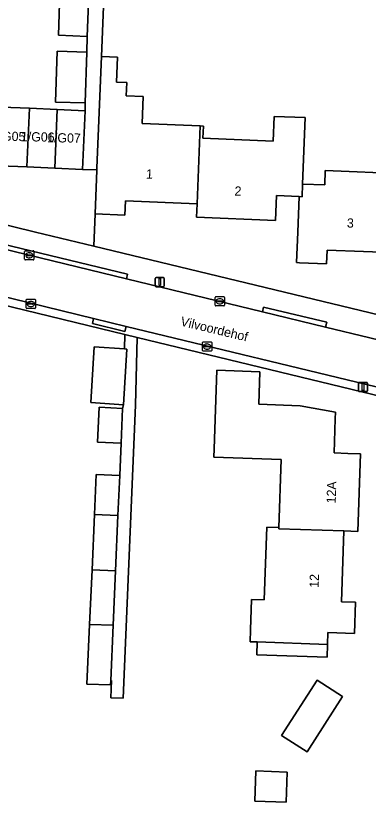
# Model space of a CAD drawing. Extents: x 160732 to 162107, y 387428 to 388479.
# Drawn here: x 161809.4 to 161847.6, y 387938.3 to 388023.4 of the extents above; entities that cross this region are included whole.
import ezdxf

# ---------------------------------------------------------------- set-up
doc = ezdxf.new("R2010")
doc.units = 0
for name, color, linetype in [('IMGEO_Erf', 7, 'Continuous'), ('IMGEO_Kolk', 7, 'Continuous'), ('IMGEO_Lichtmast', 7, 'Continuous'), ('IMGEO_Openbare_ruimte_label', 7, 'Continuous'), ('IMGEO_Pand', 7, 'Continuous'), ('IMGEO_Pand_nummerreeks', 7, 'Continuous'), ('IMGEO_Rijbaan_lokaal_open', 7, 'Continuous'), ('IMGEO_Voetpad_open', 7, 'Continuous')]:
    doc.layers.add(name, color=color, linetype=linetype)

msp = doc.modelspace()

# ---------------------------------------------------------------- linework, layer by layer
at = {"layer": 'IMGEO_Erf'}
for points in [[(161819.619, 388042.407), (161818.688, 388019.016), (161820.424, 388018.946), (161820.314, 388016.218), (161821.439, 388016.173), (161821.382, 388014.757), (161823.214, 388014.683), (161823.095, 388011.742), (161829.394, 388011.489), (161829.725, 388011.476), (161829.672, 388010.148), (161837.271, 388009.843), (161837.378, 388012.519), (161840.766, 388012.383), (161840.478, 388005.201), (161842.867, 388005.105), (161842.929, 388006.651), (161851.546, 388006.305)], [(161807.873, 388013.535), (161810.888, 388013.403), (161813.904, 388013.271), (161816.918, 388013.139), (161816.94, 388013.98), (161813.701, 388014.064), (161813.892, 388019.595), (161817.097, 388019.455), (161817.157, 388021.183), (161814.027, 388021.319), (161814.186, 388025.919)], [(161850.986, 387997.741), (161843.123, 387998.057), (161843.063, 387996.56), (161840.132, 387996.677), (161839.814, 387996.69), (161839.947, 388000), (161840.101, 388003.843), (161837.633, 388003.942), (161837.526, 388001.251), (161828.993, 388001.594), (161829.052, 388003.05), (161821.282, 388003.362), (161821.22, 388001.827), (161818.003, 388001.956), (161817.854, 387998.478), (161880.855, 387983.271)], [(161850.186, 387981.897), (161822.546, 387988.589), (161822.392, 387981.266), (161821.027, 387949.528), (161819.697, 387949.585), (161819.777, 387951.453), (161819.687, 387951.455), (161819.666, 387950.973), (161817.123, 387951.056), (161817.407, 387957.532), (161817.666, 387963.427), (161817.929, 387969.425), (161818.12, 387973.761), (161820.662, 387973.662), (161820.815, 387977.161), (161818.274, 387977.26), (161818.44, 387981.052), (161820.98, 387980.9), (161821.061, 387981.309), (161817.526, 387981.534), (161817.909, 387987.559), (161821.188, 387987.35), (161821.221, 387988.91), (161795.508, 387995.135)]]:
    msp.add_lwpolyline(points, dxfattribs=at)
for points in [[(161835.567, 387955.631), (161834.791, 387955.657), (161834.835, 387956.948), (161834.947, 387960.237), (161836.313, 387960.191), (161836.583, 387968.047), (161837.901, 387968.002), (161838.154, 387975.366), (161830.859, 387975.616), (161830.89, 387976.524), (161831.183, 387985.039), (161835.837, 387984.88), (161835.716, 387981.361), (161840.213, 387981.207), (161844.037, 387980.497), (161844.012, 387979.778), (161843.886, 387976.096), (161845.386, 387976.045), (161846.759, 387975.998), (161846.47, 387967.591), (161844.943, 387967.643), (161844.68, 387959.985), (161846.216, 387959.932), (161846.1, 387956.561), (161843.208, 387956.661), (161843.164, 387955.369), (161843.117, 387953.984), (161835.519, 387954.243)], [(161840.957, 387943.736), (161838.196, 387945.503), (161842.04, 387951.495), (161844.801, 387949.729)], [(161835.291, 387938.412), (161835.421, 387941.668), (161838.818, 387941.532), (161838.688, 387938.277)]]:
    msp.add_lwpolyline(points, close=True, dxfattribs=at)
at = {"layer": 'IMGEO_Kolk'}
for p, q in [((161810.373, 387997.054), (161810.373, 387997.906)), ((161810.448, 387997.98), (161811.3, 387997.98)), ((161810.632, 387997.474), (161810.632, 387997.486)), ((161811.07, 387997.437), (161810.672, 387997.437)), ((161810.675, 387997.523), (161811.073, 387997.523)), ((161810.861, 387997.76), (161810.886, 387997.76)), ((161811.116, 387997.486), (161811.116, 387997.474)), ((161811.374, 387997.906), (161811.374, 387997.054)), ((161811.3, 387996.98), (161810.448, 387996.98)), ((161810.884, 387997.2), (161810.859, 387997.2)), ((161810.537, 387991.793), (161810.537, 387992.645)), ((161810.612, 387992.719), (161811.464, 387992.719)), ((161811.025, 387992.499), (161811.05, 387992.499)), ((161811.538, 387992.645), (161811.538, 387991.793)), ((161831.008, 387992.08), (161831.008, 387992.932)), ((161831.083, 387993.006), (161831.935, 387993.006)), ((161831.267, 387992.5), (161831.267, 387992.512)), ((161831.705, 387992.463), (161831.307, 387992.463)), ((161831.31, 387992.549), (161831.708, 387992.549)), ((161831.496, 387992.786), (161831.521, 387992.786)), ((161831.751, 387992.512), (161831.751, 387992.5)), ((161832.009, 387992.932), (161832.009, 387992.08)), ((161811.464, 387991.719), (161810.612, 387991.719)), ((161810.796, 387992.213), (161810.796, 387992.225)), ((161811.234, 387992.176), (161810.836, 387992.176)), ((161810.839, 387992.262), (161811.237, 387992.262)), ((161811.048, 387991.939), (161811.023, 387991.939)), ((161811.28, 387992.225), (161811.28, 387992.213)), ((161831.935, 387992.006), (161831.083, 387992.006)), ((161831.519, 387992.226), (161831.494, 387992.226)), ((161829.702, 387988.104), (161830.554, 387988.104)), ((161829.627, 387987.178), (161829.627, 387988.03)), ((161829.886, 387987.598), (161829.886, 387987.61)), ((161830.324, 387987.561), (161829.926, 387987.561)), ((161829.929, 387987.647), (161830.327, 387987.647)), ((161830.138, 387987.324), (161830.113, 387987.324)), ((161830.115, 387987.884), (161830.14, 387987.884)), ((161830.37, 387987.61), (161830.37, 387987.598)), ((161830.628, 387988.03), (161830.628, 387987.178)), ((161830.554, 387987.104), (161829.702, 387987.104))]:
    msp.add_line(p, q, dxfattribs=at)
for points in [[(161810.373, 387997.054), (161810.373, 387997.906)], [(161810.448, 387997.98), (161811.3, 387997.98)], [(161811.374, 387997.906), (161811.374, 387997.054)], [(161811.3, 387996.98), (161810.448, 387996.98)], [(161810.537, 387991.793), (161810.537, 387992.645)], [(161810.612, 387992.719), (161811.464, 387992.719)], [(161811.538, 387992.645), (161811.538, 387991.793)], [(161831.008, 387992.08), (161831.008, 387992.932)], [(161831.083, 387993.006), (161831.935, 387993.006)], [(161832.009, 387992.932), (161832.009, 387992.08)], [(161811.464, 387991.719), (161810.612, 387991.719)], [(161831.935, 387992.006), (161831.083, 387992.006)], [(161829.702, 387988.104), (161830.554, 387988.104)], [(161829.627, 387987.178), (161829.627, 387988.03)], [(161830.628, 387988.03), (161830.628, 387987.178)], [(161830.554, 387987.104), (161829.702, 387987.104)]]:
    msp.add_lwpolyline(points, dxfattribs=at)
for centre, radius, start, end in [((161810.45, 387997.904), 0.0765, 91.55205, 178.44795), ((161810.45, 387997.904), 0.0765, 91.55205, 178.44795), ((161810.672, 387997.483), 0.0403, 85.87752, 175.75265), ((161810.669, 387997.473), 0.0366, 178.93798, 274.71019), ((161811.073, 387997.48), 0.043, 264.86636, 352.45326), ((161811.077, 387997.485), 0.0386, 1.73085, 96.63898), ((161811.298, 387997.904), 0.0765, 1.55205, 88.44795), ((161811.298, 387997.904), 0.0765, 1.55205, 88.44795), ((161810.45, 387997.056), 0.0765, 181.55205, 268.44795), ((161810.45, 387997.056), 0.0765, 181.55205, 268.44795), ((161811.298, 387997.056), 0.0765, 271.55205, 358.44795), ((161811.298, 387997.056), 0.0765, 271.55205, 358.44795), ((161810.614, 387992.643), 0.0765, 91.55205, 178.44795), ((161810.614, 387992.643), 0.0765, 91.55205, 178.44795), ((161811.462, 387992.643), 0.0765, 1.55205, 88.44795), ((161811.462, 387992.643), 0.0765, 1.55205, 88.44795), ((161831.085, 387992.93), 0.0765, 91.55205, 178.44795), ((161831.085, 387992.93), 0.0765, 91.55205, 178.44795), ((161831.307, 387992.509), 0.0403, 85.87752, 175.75265), ((161831.304, 387992.499), 0.0366, 178.93798, 274.71019), ((161831.708, 387992.506), 0.043, 264.86636, 352.45326), ((161831.712, 387992.511), 0.0386, 1.73085, 96.63898), ((161831.933, 387992.93), 0.0765, 1.55205, 88.44795), ((161831.933, 387992.93), 0.0765, 1.55205, 88.44795), ((161810.614, 387991.795), 0.0765, 181.55205, 268.44795), ((161810.614, 387991.795), 0.0765, 181.55205, 268.44795), ((161810.836, 387992.222), 0.0403, 85.87752, 175.75265), ((161810.833, 387992.212), 0.0366, 178.93798, 274.71019), ((161811.237, 387992.219), 0.043, 264.86636, 352.45326), ((161811.241, 387992.224), 0.0386, 1.73085, 96.63898), ((161811.462, 387991.795), 0.0765, 271.55205, 358.44795), ((161811.462, 387991.795), 0.0765, 271.55205, 358.44795), ((161831.085, 387992.082), 0.0765, 181.55205, 268.44795), ((161831.085, 387992.082), 0.0765, 181.55205, 268.44795), ((161831.933, 387992.082), 0.0765, 271.55205, 358.44795), ((161831.933, 387992.082), 0.0765, 271.55205, 358.44795), ((161829.704, 387988.028), 0.0765, 91.55205, 178.44795), ((161829.704, 387988.028), 0.0765, 91.55205, 178.44795), ((161830.552, 387988.028), 0.0765, 1.55205, 88.44795), ((161830.552, 387988.028), 0.0765, 1.55205, 88.44795), ((161829.926, 387987.607), 0.0403, 85.87752, 175.75265), ((161829.923, 387987.597), 0.0366, 178.93798, 274.71019), ((161830.327, 387987.604), 0.043, 264.86636, 352.45326), ((161830.331, 387987.609), 0.0386, 1.73085, 96.63898), ((161829.704, 387987.18), 0.0765, 181.55205, 268.44795), ((161829.704, 387987.18), 0.0765, 181.55205, 268.44795), ((161830.552, 387987.18), 0.0765, 271.55205, 358.44795), ((161830.552, 387987.18), 0.0765, 271.55205, 358.44795)]:
    msp.add_arc(centre, radius, start, end, dxfattribs=at)
for centre, major_axis, ratio, start_param, end_param in [((161810.86, 387997.48), (-0.387, 0.002), 0.722429, 4.712389, 7.853982), ((161810.885, 387997.48), (-0.39, 0.002), 0.717154, 1.570796, 4.712389), ((161811.024, 387992.219), (-0.387, 0.002), 0.722429, 4.712389, 7.853982), ((161811.049, 387992.219), (-0.39, 0.002), 0.717154, 1.570796, 4.712389), ((161831.495, 387992.506), (-0.387, 0.002), 0.722429, 4.712389, 7.853982), ((161831.52, 387992.506), (-0.39, 0.002), 0.717154, 1.570796, 4.712389), ((161830.114, 387987.604), (-0.387, 0.002), 0.722429, 4.712389, 7.853982), ((161830.139, 387987.604), (-0.39, 0.002), 0.717154, 1.570796, 4.712389)]:
    msp.add_ellipse(centre, major_axis=major_axis, ratio=ratio, start_param=start_param, end_param=end_param, dxfattribs=at)
at = {"layer": 'IMGEO_Lichtmast'}
for p, q in [((161824.505, 387994.185), (161824.505, 387994.985)), ((161824.505, 387994.985), (161824.505, 387994.185)), ((161824.605, 387995.085), (161825.395, 387995.085)), ((161825.395, 387995.085), (161824.605, 387995.085)), ((161825.495, 387994.985), (161825.495, 387994.185)), ((161825.495, 387994.185), (161825.495, 387994.985)), ((161825.395, 387994.085), (161824.605, 387994.085)), ((161824.605, 387994.085), (161825.395, 387994.085)), ((161846.519, 387982.826), (161846.519, 387983.626)), ((161846.519, 387983.626), (161846.519, 387982.826)), ((161846.619, 387983.726), (161847.409, 387983.726)), ((161847.409, 387983.726), (161846.619, 387983.726)), ((161847.509, 387983.626), (161847.509, 387982.826)), ((161847.509, 387982.826), (161847.509, 387983.626)), ((161847.409, 387982.726), (161846.619, 387982.726)), ((161846.619, 387982.726), (161847.409, 387982.726))]:
    msp.add_line(p, q, dxfattribs=at)
for points in [[(161824.925, 387994.96), (161825.075, 387994.96), (161825.075, 387994.21), (161824.925, 387994.21), (161824.925, 387994.96)], [(161846.939, 387983.601), (161847.089, 387983.601), (161847.089, 387982.851), (161846.939, 387982.851), (161846.939, 387983.601)]]:
    msp.add_lwpolyline(points, dxfattribs=at)
for centre, start, end in [((161824.605, 387994.985), 90, 180), ((161824.605, 387994.985), 90, 180), ((161825.395, 387994.985), 0, 90), ((161825.395, 387994.985), 360, 90), ((161824.605, 387994.185), 180, 270), ((161824.605, 387994.185), 180, 270), ((161825.395, 387994.185), 270, 0), ((161825.395, 387994.185), 270, 0), ((161846.619, 387983.626), 90, 180), ((161846.619, 387983.626), 90, 180), ((161847.409, 387983.626), 0, 90), ((161847.409, 387983.626), 360, 90), ((161846.619, 387982.826), 180, 270), ((161846.619, 387982.826), 180, 270), ((161847.409, 387982.826), 270, 0), ((161847.409, 387982.826), 270, 0)]:
    msp.add_arc(centre, 0.1, start, end, dxfattribs=at)
at = {"layer": 'IMGEO_Pand'}
for points in [[(161817.316, 388025.782), (161814.186, 388025.919), (161814.027, 388021.319), (161817.157, 388021.183)], [(161817.097, 388019.455), (161813.892, 388019.595), (161813.701, 388014.064), (161816.94, 388013.98)], [(161829.394, 388011.489), (161823.095, 388011.742), (161823.214, 388014.683), (161821.382, 388014.757), (161821.439, 388016.173), (161820.314, 388016.218), (161820.424, 388018.946), (161818.688, 388019.016), (161818.341, 388010.39), (161818.203, 388006.952), (161818.194, 388006.724), (161818.194, 388006.715), (161818.003, 388001.956), (161821.22, 388001.827), (161821.282, 388003.362), (161829.052, 388003.05)], [(161810.61, 388007.047), (161810.888, 388013.403), (161807.873, 388013.535), (161807.595, 388007.179)], [(161813.626, 388006.915), (161813.904, 388013.271), (161810.888, 388013.403), (161810.61, 388007.047)], [(161816.641, 388006.783), (161816.918, 388013.139), (161813.904, 388013.271), (161813.626, 388006.915)], [(161840.478, 388005.201), (161840.766, 388012.383), (161837.378, 388012.519), (161837.271, 388009.843), (161829.672, 388010.148), (161829.725, 388011.476), (161829.394, 388011.489), (161829.052, 388003.05), (161828.993, 388001.594), (161837.526, 388001.251), (161837.633, 388003.942), (161840.101, 388003.843), (161840.417, 388003.83)], [(161851.487, 388004.838), (161851.546, 388006.305), (161842.929, 388006.651), (161842.867, 388005.105), (161840.478, 388005.201), (161840.417, 388003.83), (161840.101, 388003.843), (161839.947, 388000), (161839.814, 387996.69), (161840.132, 387996.677), (161843.063, 387996.56), (161843.123, 387998.057), (161850.986, 387997.741), (161851.076, 388000), (161851.293, 388000)], [(161821.444, 387987.334), (161821.188, 387987.35), (161817.909, 387987.559), (161817.526, 387981.534), (161821.061, 387981.309)], [(161837.897, 387967.887), (161844.943, 387967.643), (161846.47, 387967.591), (161846.759, 387975.998), (161845.386, 387976.045), (161843.886, 387976.096), (161844.012, 387979.778), (161844.037, 387980.497), (161840.213, 387981.207), (161835.716, 387981.361), (161835.837, 387984.88), (161831.183, 387985.039), (161830.89, 387976.524), (161830.859, 387975.616), (161838.154, 387975.366), (161837.901, 387968.002)], [(161820.98, 387980.9), (161818.44, 387981.052), (161818.274, 387977.26), (161820.815, 387977.161)], [(161820.662, 387973.662), (161818.12, 387973.761), (161817.929, 387969.425), (161820.472, 387969.327)], [(161820.472, 387969.327), (161817.929, 387969.425), (161817.666, 387963.427), (161820.208, 387963.328)], [(161844.943, 387967.643), (161837.897, 387967.887), (161837.901, 387968.002), (161836.583, 387968.047), (161836.313, 387960.191), (161834.947, 387960.237), (161834.835, 387956.948), (161834.791, 387955.657), (161835.567, 387955.631), (161843.164, 387955.369), (161843.208, 387956.661), (161846.1, 387956.561), (161846.216, 387959.932), (161844.68, 387959.985)], [(161820.208, 387963.328), (161817.666, 387963.427), (161817.407, 387957.532), (161819.95, 387957.449)], [(161819.95, 387957.449), (161817.407, 387957.532), (161817.123, 387951.056), (161819.666, 387950.973), (161819.687, 387951.455)], [(161843.164, 387955.369), (161835.567, 387955.631), (161835.519, 387954.243), (161843.117, 387953.984)], [(161842.04, 387951.495), (161838.196, 387945.503), (161840.957, 387943.736), (161844.801, 387949.729)], [(161838.818, 387941.532), (161835.421, 387941.668), (161835.291, 387938.412), (161838.688, 387938.277)]]:
    msp.add_lwpolyline(points, close=True, dxfattribs=at)
at = {"layer": 'IMGEO_Rijbaan_lokaal_open'}
msp.add_lwpolyline([(161818.194, 388006.715), (161818.194, 388006.724), (161816.641, 388006.783), (161813.626, 388006.915), (161810.61, 388007.047), (161807.595, 388007.179), (161804.58, 388007.31), (161801.565, 388007.442), (161798.549, 388007.574), (161795.534, 388007.706), (161795.445, 388003.996), (161799.482, 388002.961), (161811.548, 388000), (161817.854, 387998.478), (161818.003, 388001.956)], close=True, dxfattribs=at)
msp.add_lwpolyline([(161870.122, 387983.149), (161864.757, 387984.448), (161857.35, 387986.24), (161842.969, 387989.721), (161836.128, 387991.377), (161821.391, 387994.944), (161802.512, 387999.513), (161800.5, 388000), (161796.331, 388001.094), (161791.432, 388002.329), (161790.241, 387997.367), (161795.083, 387996.205), (161817.835, 387990.629), (161821.358, 387989.777), (161849.469, 387982.982)], dxfattribs=at)
at = {"layer": 'IMGEO_Voetpad_open'}
for points in [[(161817.316, 388025.782), (161817.157, 388021.183), (161817.097, 388019.455), (161816.94, 388013.98), (161816.918, 388013.139), (161816.641, 388006.783), (161818.194, 388006.724), (161818.203, 388006.952), (161818.341, 388010.39), (161818.688, 388019.016), (161819.619, 388042.407)], [(161851.735, 387979.839), (161850.814, 387958.518), (161879.652, 387957.294), (161880.855, 387983.271), (161817.854, 387998.478), (161811.548, 388000), (161799.482, 388002.961)], [(161802.634, 388000), (161821.506, 387995.426), (161821.391, 387994.944), (161836.128, 387991.377), (161836.246, 387991.879), (161843.089, 387990.232), (161842.969, 387989.721), (161857.35, 387986.24), (161857.471, 387986.749), (161864.875, 387984.943), (161864.757, 387984.448), (161870.122, 387983.149)], [(161793.244, 387995.734), (161795.508, 387995.135), (161821.221, 387988.91), (161822.546, 387988.589), (161850.186, 387981.897)], [(161849.469, 387982.982), (161821.358, 387989.777), (161821.228, 387989.234), (161817.706, 387990.088), (161817.835, 387990.629), (161795.083, 387996.205)]]:
    msp.add_lwpolyline(points, dxfattribs=at)
for points in [[(161821.391, 387994.944), (161821.506, 387995.426), (161802.634, 388000), (161802.512, 387999.513)], [(161836.128, 387991.377), (161842.969, 387989.721), (161843.089, 387990.232), (161836.246, 387991.879)], [(161817.835, 387990.629), (161817.706, 387990.088), (161821.228, 387989.234), (161821.358, 387989.777)], [(161822.392, 387981.266), (161822.546, 387988.589), (161821.221, 387988.91), (161821.188, 387987.35), (161821.444, 387987.334), (161821.061, 387981.309), (161820.98, 387980.9), (161820.815, 387977.161), (161820.662, 387973.662), (161820.472, 387969.327), (161820.208, 387963.328), (161819.95, 387957.449), (161819.687, 387951.455), (161819.777, 387951.453), (161819.697, 387949.585), (161821.027, 387949.528)]]:
    msp.add_lwpolyline(points, close=True, dxfattribs=at)

# ---------------------------------------------------------------- texts
at = {"layer": 'IMGEO_Openbare_ruimte_label'}
msp.add_text('Vilvoordehof', height=1, rotation=346.53322, dxfattribs=at).set_placement((161827.182, 387989.881))
at = {"layer": 'IMGEO_Pand_nummerreeks'}
for s, rotation, p in [('1/G05', 358.96215, (161806.801, 388009.902)), ('1/G06', 358.96215, (161809.963, 388009.837)), ('1/G07', 358.96215, (161812.799, 388009.728)), ('1', 357.70244, (161823.499, 388005.795)), ('2', 357.69671, (161833.084, 388003.952)), ('3', 357.69671, (161845.257, 388000.493)), ('12A', 88.03117, (161844.053, 387970.617)), ('12', 88.03497, (161842.209, 387961.478))]:
    msp.add_text(s, height=1, rotation=rotation, dxfattribs=at).set_placement(p)

doc.saveas('drawing.dxf')
